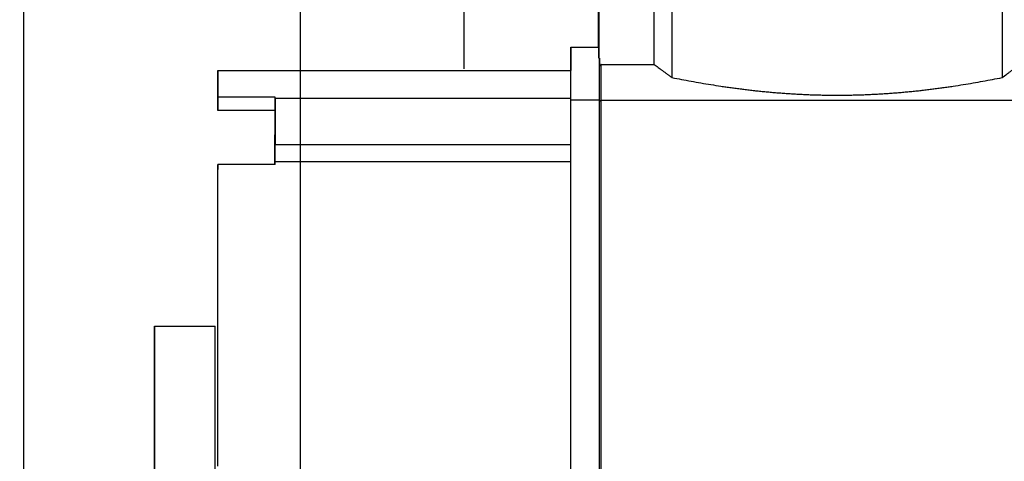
# Model space of a CAD drawing. Extents: x -89225 to 110569, y 13360 to 87647.
# Tile 347 of 478: x 41555 to 41830, y 84310 to 84434. Entities that reach past the tile are written whole.
import ezdxf

# ---------------------------------------------------------------- set-up
doc = ezdxf.new("R2010")
doc.units = 0
doc.layers.add('Beluchtingstank', color=253, linetype='Continuous')
doc.layers.add('Iv-Lines 035', color=4, linetype='Continuous')

# ---------------------------------------------------------------- blocks, each defined once
blk = doc.blocks.new('Leidingwerk beluchtingsinstallatie')
for p, q in [((1289058.85, -919762.85), (1289058.85, -919815.84)), ((1289151.23, -919762.85), (1289151.23, -919815.84)), ((1289053.86, -919812.15), (1289053.86, -919764.35)), ((1289038.32, -919807.35), (1289038.32, -919777.35)), ((1289038.34, -919777.35), (1289038.34, -919810.42)), ((1289030.53, -919807.35), (1289038.34, -919807.35)), ((1289038.54, -919810.42), (1289038.34, -919810.42)), ((1289038.54, -919810.42), (1289038.54, -919812.15)), ((1289039.04, -919812.15), (1289053.86, -919812.15)), ((1288931.73, -919813.85), (1289030.53, -919813.85)), ((1288931.72, -919821.28), (1288931.72, -919825.04)), ((1288947.74, -919821.28), (1288931.74, -919821.28)), ((1288931.74, -919821.28), (1288931.74, -919825.04)), ((1288947.74, -919825.04), (1288947.74, -919821.28)), ((1288947.74, -919821.6), (1289030.54, -919821.6)), ((1288947.74, -919821.6), (1288947.74, -919834.57)), ((1289030.54, -919834.57), (1289030.54, -919821.6)), ((1289038.54, -919822.14), (1289030.54, -919822.14)), ((1289039.04, -919822.14), (1289214.04, -919822.14)), ((1288931.74, -919825.04), (1288931.72, -919825.04)), ((1288947.74, -919825.04), (1288931.74, -919825.04)), ((1288947.72, -919825.04), (1288947.72, -919834.57)), ((1288947.72, -919839.3), (1288947.72, -919834.57)), ((1288947.74, -919834.57), (1289030.54, -919834.57)), ((1288947.74, -919839.3), (1288947.74, -919834.57)), ((1289030.54, -919839.3), (1289030.54, -919834.57)), ((1288947.74, -919840.17), (1288931.74, -919840.17)), ((1288931.74, -919840.17), (1288931.74, -919841.54)), ((1288947.74, -919839.3), (1289030.54, -919839.3)), ((1288913.98, -919885.35), (1288930.98, -919885.35))]:
    blk.add_line(p, q)
for centre, major_axis, start_param, end_param in [((1289038.33, -919882.35), (0, 80), 5.830369, 6.638607), ((1289030.53, -919937.35), (0, 130), 5.8016, 6.600746), ((1289038.53, -919937.35), (0, 130), 5.8016, 6.065695), ((1288931.73, -919937.35), (0, 123.5), 5.934643, 6.631728), ((1289039.03, -919937.35), (0, 130), 5.8016, 6.010591), ((1288931.73, -919937.35), (0, 119.5), 5.934643, 6.631728), ((1289030.53, -919937.35), (0, 123.5), 5.927062, 6.283186), ((1288947.73, -919937.35), (0, 123.5), 5.927062, 5.934643), ((1289030.52, -919882.35), (0, -130), 1.089212, 2.052383), ((1289038.52, -919882.35), (0, -130), 1.089212, 2.052383), ((1289039.02, -919882.35), (0, -130), 1.089212, 2.052383), ((1288947.73, -919873.35), (0, 41.5), 5.638831, 6.92754), ((1288931.72, -919882.35), (0, -123.5), 1.222254, 1.919339), ((1288947.74, -919882.35), (0, 123.5), 1.214673, 1.222254), ((1288947.72, -919882.35), (0, -123.5), 1.919339, 1.92692), ((1289030.52, -919882.35), (0, -123.5), 1.214673, 1.92692), ((1288931.72, -919882.35), (0, -119.5), 1.222254, 1.919339), ((1288913.98, -919985.35), (0, 100), 1.66594, 7.758838), ((1288930.98, -919985.35), (0, 100), 3.141593, 6.283186), ((1288913.98, -919985.35), (0, 81), 4.826915, 7.736427)]:
    blk.add_ellipse(centre, major_axis=major_axis, ratio=0.000214, start_param=start_param, end_param=end_param)
for points, knots in [([(1289137.15, -919479.45), (1289126.07, -919479.45), (1289114.91, -919480.82), (1289093.46, -919486.16), (1289083.02, -919490.15), (1289063.53, -919500.47), (1289054.36, -919506.86), (1289037.92, -919521.56), (1289030.55, -919529.97), (1289018.13, -919548.18), (1289013, -919558.12), (1289005.32, -919578.79), (1289002.73, -919589.67), (1289001.19, -919603.28), (1289000.96, -919605.98), (1289000.79, -919609.22), (1289000.76, -919609.83), (1289000.71, -919611.15), (1289000.68, -919611.87), (1289000.66, -919612.74), (1289000.66, -919612.97), (1289000.64, -919613.53), (1289000.64, -919613.8), (1289000.63, -919614.25), (1289000.63, -919614.42), (1289000.63, -919614.85), (1289000.63, -919615.02), (1289000.62, -919615.58), (1289000.62, -919615.8), (1289000.62, -919616.89), (1289000.62, -919617.91), (1289000.61, -919622.36), (1289000.61, -919627), (1289000.6, -919638.86), (1289000.59, -919645.74), (1289000.59, -919661.83), (1289000.59, -919671.08), (1289000.58, -919691.74), (1289000.58, -919703.21), (1289000.57, -919728.05), (1289000.57, -919741.49), (1289000.56, -919769.99), (1289000.56, -919785.13), (1289000.56, -919805.02), (1289000.56, -919809.16), (1289000.56, -919813.35)], [0, 0, 0, 0, 3.323499, 3.323499, 6.630201, 6.630201, 9.937072, 9.937072, 13.243942, 13.243942, 16.550806, 16.550806, 19.857653, 19.857653, 20.663784, 20.663784, 20.848724, 20.848724, 21.079886, 21.079886, 21.180265, 21.180265, 21.347207, 21.347207, 21.533283, 21.533283, 21.903582, 21.903582, 22.956434, 22.956434, 26.114617, 26.114617, 32.424965, 32.424965, 37.994037, 37.994037, 43.524213, 43.524213, 49.049441, 49.049441, 54.573145, 54.573145, 60.096223, 60.096223, 61.529586, 61.529586, 61.529586, 61.529586]), ([(1289137.15, -919479.45), (1289148.23, -919479.45), (1289159.39, -919480.82), (1289180.83, -919486.16), (1289191.28, -919490.15), (1289210.76, -919500.47), (1289219.94, -919506.86), (1289236.37, -919521.56), (1289243.75, -919529.97), (1289256.16, -919548.18), (1289261.3, -919558.12), (1289268.97, -919578.79), (1289271.57, -919589.67), (1289273.11, -919603.28), (1289273.33, -919605.98), (1289273.51, -919609.22), (1289273.54, -919609.83), (1289273.59, -919611.15), (1289273.61, -919611.87), (1289273.64, -919612.74), (1289273.64, -919612.97), (1289273.65, -919613.53), (1289273.66, -919613.8), (1289273.66, -919614.25), (1289273.66, -919614.42), (1289273.67, -919614.85), (1289273.67, -919615.02), (1289273.67, -919615.58), (1289273.68, -919615.8), (1289273.68, -919616.89), (1289273.68, -919617.91), (1289273.69, -919622.36), (1289273.69, -919627), (1289273.7, -919638.86), (1289273.7, -919645.74), (1289273.71, -919661.83), (1289273.71, -919671.08), (1289273.72, -919691.74), (1289273.72, -919703.21), (1289273.72, -919728.05), (1289273.73, -919741.49), (1289273.73, -919769.99), (1289273.73, -919785.13), (1289273.74, -919805.02), (1289273.74, -919809.16), (1289273.74, -919813.35)], [0, 0, 0, 0, 3.323499, 3.323499, 6.630201, 6.630201, 9.937072, 9.937072, 13.243942, 13.243942, 16.550806, 16.550806, 19.857653, 19.857653, 20.663784, 20.663784, 20.848724, 20.848724, 21.079886, 21.079886, 21.180265, 21.180265, 21.347207, 21.347207, 21.533283, 21.533283, 21.903582, 21.903582, 22.956434, 22.956434, 26.114617, 26.114617, 32.424965, 32.424965, 37.994037, 37.994037, 43.524213, 43.524213, 49.049441, 49.049441, 54.573145, 54.573145, 60.096223, 60.096223, 61.529586, 61.529586, 61.529586, 61.529586]), ([(1289039.04, -919812.15), (1289039, -919812.2), (1289038.95, -919812.24), (1289038.91, -919812.28), (1289038.87, -919812.33), (1289038.83, -919812.37), (1289038.79, -919812.41), (1289038.75, -919812.46), (1289038.7, -919812.5), (1289038.66, -919812.54), (1289038.62, -919812.59), (1289038.58, -919812.63), (1289038.54, -919812.67)], [0, 0, 0, 0, 0.1802115, 0.1802115, 0.1802115, 0.360423, 0.360423, 0.360423, 0.5406344, 0.5406344, 0.5406344, 0.7202893, 0.7202893, 0.7202893, 0.7202893]), ([(1289053.86, -919812.15), (1289054.04, -919812.29), (1289054.23, -919812.43), (1289054.41, -919812.56), (1289054.6, -919812.7), (1289054.79, -919812.85), (1289054.99, -919812.99), (1289055.18, -919813.14), (1289055.38, -919813.28), (1289055.58, -919813.43), (1289055.78, -919813.58), (1289055.99, -919813.73), (1289056.19, -919813.89), (1289056.4, -919814.04), (1289056.61, -919814.2), (1289056.83, -919814.36), (1289057.04, -919814.51), (1289057.26, -919814.67), (1289057.48, -919814.84), (1289057.7, -919815), (1289057.93, -919815.16), (1289058.16, -919815.33), (1289058.38, -919815.5), (1289058.61, -919815.67), (1289058.85, -919815.84)], [0, 0, 0, 0, 1.596881, 1.596881, 1.596881, 3.195092, 3.195092, 3.195092, 4.794486, 4.794486, 4.794486, 6.394897, 6.394897, 6.394897, 7.996142, 7.996142, 7.996142, 9.59802, 9.59802, 9.59802, 11.200315, 11.200315, 11.200315, 12.802796, 12.802796, 12.802796, 12.802796]), ([(1289151.23, -919815.84), (1289151.7, -919815.5), (1289152.15, -919815.16), (1289152.59, -919814.84), (1289152.82, -919814.68), (1289153.03, -919814.52), (1289153.25, -919814.36), (1289153.35, -919814.28), (1289153.46, -919814.2), (1289153.57, -919814.12), (1289153.67, -919814.04), (1289153.77, -919813.97), (1289153.88, -919813.89), (1289154.09, -919813.74), (1289154.29, -919813.59), (1289154.49, -919813.44), (1289154.69, -919813.29), (1289154.89, -919813.14), (1289155.08, -919813), (1289155.28, -919812.85), (1289155.47, -919812.71), (1289155.66, -919812.57), (1289155.85, -919812.43), (1289156.03, -919812.29), (1289156.21, -919812.15)], [0, 0, 0, 0, 3.200015, 3.200015, 3.200015, 4.79769, 4.79769, 4.79769, 5.595934, 5.595934, 5.595934, 6.394017, 6.394017, 6.394017, 7.992334, 7.992334, 7.992334, 9.593466, 9.593466, 9.593466, 11.19707, 11.19707, 11.19707, 12.802796, 12.802796, 12.802796, 12.802796]), ([(1289058.85, -919815.84), (1289059.73, -919816.01), (1289060.62, -919816.18), (1289062.4, -919816.52), (1289063.31, -919816.69), (1289065.12, -919817.02), (1289066.04, -919817.18), (1289067.88, -919817.5), (1289068.8, -919817.65), (1289070.67, -919817.95), (1289071.6, -919818.1), (1289073.02, -919818.31), (1289073.49, -919818.38), (1289074.44, -919818.51), (1289074.91, -919818.58), (1289075.86, -919818.71), (1289076.34, -919818.78), (1289077.3, -919818.91), (1289077.78, -919818.97), (1289078.75, -919819.09), (1289079.23, -919819.15), (1289080.2, -919819.27), (1289080.68, -919819.32), (1289081.66, -919819.43), (1289082.14, -919819.49), (1289083.12, -919819.59), (1289083.61, -919819.64), (1289084.59, -919819.74), (1289085.08, -919819.79), (1289086.07, -919819.88), (1289086.56, -919819.93), (1289087.55, -919820.01), (1289088.04, -919820.05), (1289089.03, -919820.13), (1289089.53, -919820.17), (1289090.52, -919820.24), (1289091.02, -919820.28), (1289092.01, -919820.34), (1289092.51, -919820.38), (1289093.51, -919820.43), (1289094.01, -919820.46), (1289095.01, -919820.51), (1289095.51, -919820.54), (1289096.51, -919820.58), (1289097.01, -919820.6), (1289098.01, -919820.64), (1289098.51, -919820.66), (1289099.52, -919820.69), (1289100.02, -919820.7), (1289101.02, -919820.72), (1289101.52, -919820.73), (1289102.53, -919820.75), (1289103.03, -919820.75), (1289104.04, -919820.76), (1289104.54, -919820.76), (1289105.55, -919820.76), (1289106.05, -919820.76), (1289107.05, -919820.75), (1289107.56, -919820.75), (1289108.56, -919820.73), (1289109.06, -919820.72), (1289110.07, -919820.7), (1289110.57, -919820.69), (1289111.57, -919820.66), (1289112.08, -919820.64), (1289113.08, -919820.6), (1289113.58, -919820.58), (1289114.58, -919820.54), (1289115.08, -919820.51), (1289116.08, -919820.46), (1289116.58, -919820.43), (1289117.57, -919820.38), (1289118.07, -919820.34), (1289119.07, -919820.28), (1289119.56, -919820.24), (1289120.56, -919820.17), (1289121.05, -919820.13), (1289122.04, -919820.05), (1289122.54, -919820.01), (1289123.52, -919819.93), (1289124.02, -919819.88), (1289125, -919819.79), (1289125.49, -919819.74), (1289126.47, -919819.64), (1289126.96, -919819.59), (1289127.94, -919819.49), (1289128.43, -919819.43), (1289129.4, -919819.32), (1289129.89, -919819.27), (1289130.86, -919819.15), (1289131.34, -919819.09), (1289132.3, -919818.97), (1289132.78, -919818.91), (1289133.74, -919818.78), (1289134.22, -919818.71), (1289135.17, -919818.58), (1289135.65, -919818.51), (1289136.59, -919818.38), (1289137.07, -919818.31), (1289138.48, -919818.1), (1289139.42, -919817.95), (1289141.28, -919817.65), (1289142.21, -919817.5), (1289144.05, -919817.18), (1289144.96, -919817.02), (1289146.78, -919816.69), (1289147.68, -919816.52), (1289149.47, -919816.18), (1289150.35, -919816.01), (1289151.23, -919815.84)], [0, 0, 0, 0, 3.022243, 3.022243, 6.045943, 6.045943, 9.069669, 9.069669, 12.09206, 12.09206, 15.111851, 15.111851, 16.620541, 16.620541, 18.129951, 18.129951, 19.640391, 19.640391, 21.151644, 21.151644, 22.663496, 22.663496, 24.175734, 24.175734, 25.688151, 25.688151, 27.200544, 27.200544, 28.712715, 28.712715, 30.224474, 30.224474, 31.735637, 31.735637, 33.246033, 33.246033, 34.755498, 34.755498, 36.264092, 36.264092, 37.772874, 37.772874, 39.281835, 39.281835, 40.790763, 40.790763, 42.29945, 42.29945, 43.807897, 43.807897, 45.316347, 45.316347, 46.824757, 46.824757, 48.333159, 48.333159, 49.841561, 49.841561, 51.349971, 51.349971, 52.858421, 52.858421, 54.366868, 54.366868, 55.875555, 55.875555, 57.384483, 57.384483, 58.893444, 58.893444, 60.402227, 60.402227, 61.91082, 61.91082, 63.420285, 63.420285, 64.930681, 64.930681, 66.441844, 66.441844, 67.953603, 67.953603, 69.465774, 69.465774, 70.978167, 70.978167, 72.490584, 72.490584, 74.002823, 74.002823, 75.514674, 75.514674, 77.025927, 77.025927, 78.536367, 78.536367, 80.045777, 80.045777, 81.554467, 81.554467, 84.574258, 84.574258, 87.596649, 87.596649, 90.620375, 90.620375, 93.644075, 93.644075, 96.666318, 96.666318, 96.666318, 96.666318]), ([(1289038.54, -919822.51), (1289038.58, -919822.48), (1289038.63, -919822.45), (1289038.67, -919822.42), (1289038.71, -919822.39), (1289038.75, -919822.36), (1289038.79, -919822.32), (1289038.83, -919822.29), (1289038.88, -919822.26), (1289038.92, -919822.23), (1289038.96, -919822.2), (1289039, -919822.17), (1289039.04, -919822.14)], [0.0001745, 0.0001745, 0.0001745, 0.0001745, 0.1810867, 0.1810867, 0.1810867, 0.3621733, 0.3621733, 0.3621733, 0.5432599, 0.5432599, 0.5432599, 0.7243465, 0.7243465, 0.7243465, 0.7243465])]:
    blk.add_open_spline(points, degree=3, knots=knots)
blk = doc.blocks.new('Bordes been 4 beluchtingstank')
blk.add_line((1281066.91, -852942.79), (1281066.91, -860502.79))
blk.add_lwpolyline([(1281144.41, -853822.79), (1281144.41, -852822.79), (1280144.41, -852822.79)])

msp = doc.modelspace()

# ---------------------------------------------------------------- block references
at = {"layer": 'Beluchtingstank', "lineweight": 9, "ltscale": 0.01}
msp.add_blockref('Bordes been 4 beluchtingstank', (-1239510.95, 938062.2), dxfattribs=at)
at = {"layer": 'Iv-Lines 035'}
msp.add_blockref('Leidingwerk beluchtingsinstallatie', (-1247321.42, 1004233.53), dxfattribs=at)

doc.saveas('drawing.dxf')
